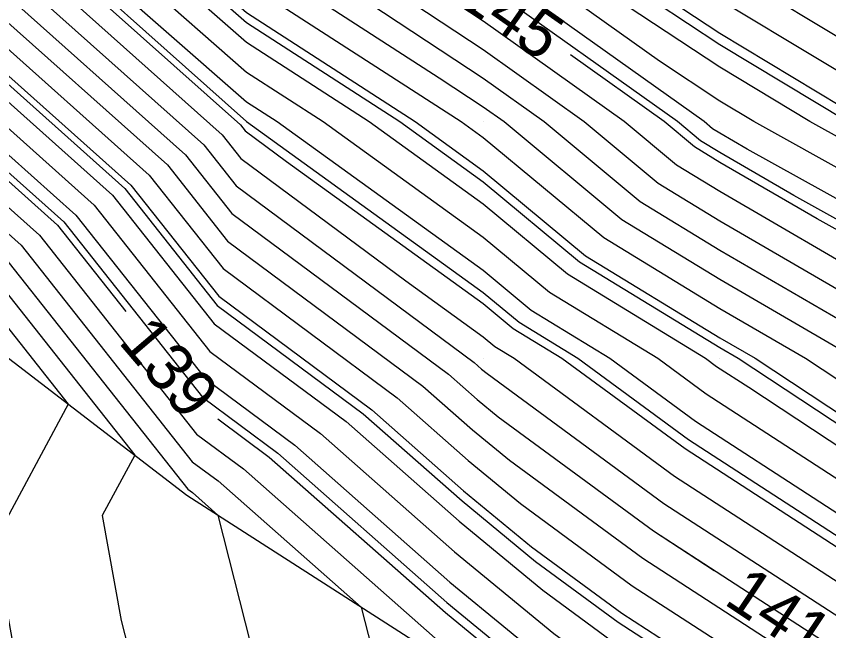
# Model space of a CAD drawing. Extents: x 2354170 to 2357230, y 866100 to 868290.
# Drawn here: x 2355800.25 to 2355834.59, y 867048.49 to 867074.46 of the extents above; entities that cross this region are included whole.
import ezdxf

# ---------------------------------------------------------------- set-up
doc = ezdxf.new("R2010")
doc.units = 0
for name, color, linetype in [('Default', 7, 'Continuous'), ('DTM Contours Major', 7, 'Continuous'), ('DTM Contours Minor', 7, 'Continuous'), ('Exist DTM QL2 LIDAR Elevation Point', 7, 'Continuous'), ('PH Exist DTM Breakline', 7, 'Continuous')]:
    doc.layers.add(name, color=color, linetype=linetype)

msp = doc.modelspace()

# ---------------------------------------------------------------- linework, layer by layer
at = {"layer": 'Default'}
for points in [[(2355792.155, 867150.812), (2355788.695, 867142.928), (2355786.111, 867137.802), (2355786.022, 867137.431), (2355785.688, 867136.962), (2355784.573, 867132.92), (2355780.725, 867124.024), (2355780.539, 867120.105), (2355779.158, 867109.821), (2355779.569, 867108.234), (2355779.04, 867100.382), (2355779.79, 867096.373), (2355782.125, 867091.294), (2355783.736, 867088.335), (2355785.036, 867085.614), (2355788.736, 867080.19), (2355797.844, 867069.342), (2355801.996, 867065.638), (2355804.879, 867061.99)], [(2355850.384, 867062.27), (2355849.981, 867062.502), (2355844.605, 867065.387), (2355839.981, 867067.888), (2355836.153, 867070.011), (2355829.981, 867073.736), (2355820.48, 867080.011), (2355820.156, 867080.187), (2355819.981, 867080.283), (2355814.062, 867084.093), (2355809.981, 867087.125), (2355808.439, 867088.469), (2355807.095, 867090.012), (2355799.981, 867098.392), (2355799.056, 867100.012), (2355798.817, 867100.945), (2355794.149, 867112.678), (2355794.526, 867119.927), (2355794.998, 867125.294), (2355796.299, 867126.447), (2355798.821, 867131.636), (2355799.627, 867133.267)], [(2355787.841, 867131.254), (2355787.435, 867130.418), (2355784.553, 867123.755), (2355784.128, 867114.802), (2355783.492, 867110.063), (2355785.1, 867103.866), (2355784.852, 867100.185), (2355785.204, 867098.306), (2355788.939, 867090.182), (2355789.152, 867089.789), (2355789.325, 867089.428), (2355795.702, 867080.079), (2355799.168, 867075.952), (2355807.405, 867068.601), (2355809.36, 867066.128), (2355818.515, 867059.334), (2355819.722, 867058.269), (2355820.618, 867057.531), (2355827.174, 867052.714), (2355829.748, 867051.043)], [(2355785.806, 867115.471), (2355785.667, 867112.529), (2355785.35, 867110.167), (2355787.47, 867101.994), (2355787.343, 867100.101), (2355787.524, 867099.134), (2355789.981, 867093.79), (2355791.868, 867090.012), (2355795.955, 867084.037), (2355798.687, 867080.032), (2355799.735, 867078.784), (2355809.724, 867069.871), (2355809.919, 867069.624), (2355811.661, 867068.331), (2355819.981, 867062.322), (2355821.243, 867061.273), (2355823.31, 867060.011), (2355828.511, 867056.19), (2355838.715, 867049.569), (2355841.817, 867046.753), (2355846.733, 867042.468)], [(2355794.17, 867098.29), (2355797.454, 867092.538), (2355798.716, 867090.012), (2355799.981, 867088.163), (2355803.777, 867083.808), (2355808.133, 867080.011), (2355809.981, 867078.388), (2355814.572, 867075.421), (2355819.981, 867071.847), (2355822.554, 867070.011), (2355826.612, 867066.642), (2355829.981, 867064.584), (2355837.847, 867060.011), (2355839.981, 867058.603), (2355845.428, 867055.458), (2355849.981, 867052.321), (2355851.38, 867051.409), (2355853.729, 867050.011), (2355859.981, 867045.783), (2355867.835, 867040.011), (2355869.835, 867038.294), (2355871.682, 867037.18)], [(2355837.043, 867062.949), (2355829.981, 867067.055), (2355828.145, 867068.176), (2355825.935, 867070.011), (2355819.981, 867074.259), (2355811.274, 867080.011), (2355810.487, 867080.518), (2355809.981, 867080.894), (2355805.109, 867085.14), (2355800.863, 867090.012)], [(2355839.981, 867063.947), (2355831.142, 867068.85), (2355829.981, 867069.525), (2355829.679, 867069.71), (2355829.316, 867070.011), (2355819.981, 867076.672), (2355814.925, 867080.011), (2355811.917, 867081.948), (2355809.981, 867083.387), (2355806.441, 867086.471), (2355803.355, 867090.012)], [(2355899.789, 867029.069), (2355898.703, 867030.011), (2355889.982, 867035.568), (2355882.456, 867040.011), (2355879.982, 867041.366), (2355874.276, 867044.306), (2355869.982, 867047.159), (2355865.995, 867050.011), (2355862.305, 867052.335), (2355859.981, 867053.539), (2355855.924, 867055.954), (2355849.981, 867059.83), (2355849.874, 867059.904), (2355849.688, 867060.011), (2355839.981, 867065.26), (2355831.417, 867070.011), (2355829.981, 867070.878), (2355827.428, 867072.564), (2355819.981, 867077.878), (2355816.751, 867080.011), (2355812.632, 867082.663), (2355809.981, 867084.633), (2355807.107, 867087.137), (2355804.602, 867090.012)], [(2355899.982, 867030.97), (2355897.442, 867032.551), (2355889.982, 867037.304), (2355885.397, 867040.011), (2355879.982, 867042.976), (2355875.339, 867045.368), (2355869.982, 867048.928), (2355868.467, 867050.011), (2355863.26, 867053.289), (2355859.981, 867054.989), (2355856.833, 867056.863), (2355852.006, 867060.011), (2355849.981, 867061.177), (2355847.466, 867062.527), (2355839.981, 867066.574), (2355833.785, 867070.011), (2355829.981, 867072.307), (2355823.219, 867076.773), (2355819.981, 867079.084), (2355818.576, 867080.011), (2355813.347, 867083.378), (2355809.981, 867085.879), (2355807.773, 867087.803), (2355805.848, 867090.012)], [(2355899.982, 867036.393), (2355894.168, 867040.011), (2355889.982, 867042.313), (2355884.855, 867045.138), (2355879.982, 867047.806), (2355878.526, 867048.556), (2355876.335, 867050.011), (2355872.284, 867052.314), (2355869.982, 867053.726), (2355866.124, 867056.154), (2355859.981, 867059.339), (2355859.56, 867059.59), (2355858.914, 867060.011), (2355849.981, 867065.152), (2355840.928, 867070.011), (2355840.318, 867070.348), (2355839.981, 867070.522), (2355838.599, 867071.393), (2355829.981, 867076.594), (2355824.807, 867080.011), (2355821.674, 867081.704), (2355819.981, 867082.633), (2355815.492, 867085.523), (2355809.981, 867089.618)], [(2355799.981, 867089.594), (2355804.443, 867084.474), (2355809.563, 867080.011), (2355809.981, 867079.645), (2355811.018, 867078.974), (2355819.981, 867073.053), (2355824.245, 867070.011), (2355827.379, 867067.409), (2355829.981, 867065.819), (2355839.972, 867060.011)], [(2355899.982, 867034.585), (2355891.264, 867040.011), (2355889.982, 867040.716), (2355888.412, 867041.581), (2355879.982, 867046.196), (2355877.464, 867047.493), (2355873.674, 867050.011), (2355871.32, 867051.349), (2355869.982, 867052.17), (2355865.169, 867055.199), (2355859.981, 867057.889), (2355858.651, 867058.681), (2355856.612, 867060.011), (2355849.981, 867063.827), (2355841.745, 867068.248), (2355839.981, 867069.201), (2355838.521, 867070.011), (2355829.981, 867075.165), (2355822.643, 867080.011), (2355820.915, 867080.945), (2355819.981, 867081.458), (2355814.777, 867084.808), (2355809.981, 867088.372), (2355809.105, 867089.135)], [(2355799.981, 867086.733), (2355803.111, 867083.142), (2355806.703, 867080.011), (2355809.981, 867077.132), (2355818.125, 867071.867), (2355819.981, 867070.641), (2355820.864, 867070.011), (2355825.845, 867065.875), (2355829.981, 867063.349), (2355835.722, 867060.011), (2355839.981, 867057.2), (2355844.539, 867054.569), (2355849.981, 867050.82), (2355850.471, 867050.501), (2355851.293, 867050.011), (2355859.981, 867044.136), (2355865.594, 867040.011), (2355869.682, 867036.501), (2355875.178, 867033.185), (2355883.911, 867028.258), (2355893.664, 867020.195), (2355897.318, 867017.025), (2355900.927, 867015.171)], [(2355798.42, 867086.155), (2355799.981, 867083.873), (2355801.779, 867081.81), (2355803.842, 867080.011), (2355809.981, 867074.619), (2355817.109, 867070.011), (2355819.981, 867067.937), (2355824.311, 867064.341), (2355829.981, 867060.878), (2355831.473, 867060.011), (2355839.981, 867054.396), (2355842.761, 867052.791), (2355846.796, 867050.011), (2355850.093, 867047.137), (2355857.417, 867042.575), (2355859.981, 867040.841), (2355861.111, 867040.011), (2355869.376, 867032.916), (2355873.315, 867030.538), (2355878.771, 867027.46)], [(2355799.981, 867085.303), (2355802.445, 867082.476), (2355805.273, 867080.011), (2355809.981, 867075.876), (2355819.052, 867070.011), (2355819.981, 867069.341), (2355825.078, 867065.108), (2355829.981, 867062.114), (2355833.597, 867060.011), (2355839.981, 867055.798), (2355843.65, 867053.68), (2355848.975, 867050.011), (2355850.017, 867049.104), (2355852.33, 867047.663), (2355859.981, 867042.489), (2355863.352, 867040.011), (2355869.529, 867034.708), (2355874.247, 867031.861), (2355881.744, 867027.632), (2355894.979, 867016.689), (2355896.907, 867015.017), (2355898.81, 867014.04), (2355901.152, 867011.437)], [(2355799.981, 867082.443), (2355801.113, 867081.144), (2355802.412, 867080.011), (2355809.981, 867073.363), (2355815.165, 867070.011), (2355819.981, 867066.533), (2355823.544, 867063.574), (2355829.378, 867060.011), (2355829.848, 867059.666), (2355831.21, 867058.782), (2355839.981, 867052.993)], [(2355784.38, 867082.247), (2355785.751, 867080.237), (2355797.277, 867066.51), (2355799.677, 867064.368), (2355807.499, 867054.473), (2355807.693, 867054.329), (2355808.769, 867053.379), (2355811.748, 867041.614), (2355811.814, 867040.588), (2355811.336, 867038.656), (2355812.751, 867030.011), (2355814.872, 867025.119), (2355813.671, 867020.011), (2355814.63, 867014.659), (2355814.097, 867010.011), (2355813.641, 867003.671), (2355813.476, 867000.011), (2355812.447, 866997.544), (2355809.981, 866993.768), (2355809.769, 866993.525)], [(2355799.981, 867081.013), (2355800.447, 867080.478), (2355800.982, 867080.011), (2355809.981, 867072.107), (2355813.222, 867070.011), (2355819.981, 867065.129), (2355822.777, 867062.807), (2355827.356, 867060.011), (2355829.402, 867058.507), (2355835.334, 867054.658), (2355839.981, 867051.591), (2355840.983, 867051.013), (2355842.437, 867050.011), (2355850.246, 867043.205), (2355858.191, 867038.256), (2355862.81, 867034.704), (2355869.069, 867029.33), (2355871.453, 867027.891), (2355875.24, 867025.755), (2355885.843, 867016.989), (2355887.141, 867011.804), (2355887.744, 867006.029), (2355889.839, 867000.011), (2355884.617, 866995.375)], [(2355799.924, 867079.728), (2355803.081, 867076.911), (2355809.981, 867070.85), (2355811.278, 867070.011), (2355819.981, 867063.726), (2355822.01, 867062.04), (2355825.333, 867060.011), (2355828.957, 867057.349), (2355839.459, 867050.533), (2355839.981, 867050.189), (2355840.094, 867050.124), (2355840.257, 867050.011), (2355850.323, 867041.239), (2355856.994, 867037.083), (2355864.7, 867031.157), (2355868.916, 867027.537), (2355870.522, 867026.568), (2355873.073, 867025.129), (2355880.214, 867019.225), (2355882.201, 867011.288), (2355883.124, 867002.447), (2355883.972, 867000.011), (2355881.858, 866998.134), (2355882.572, 866990.01)], [(2355794.571, 867077.918), (2355798.601, 867073.119), (2355805.087, 867067.331), (2355808.802, 867062.631), (2355815.269, 867057.832), (2355819.15, 867054.408), (2355822.028, 867052.036), (2355825.837, 867049.238), (2355830.013, 867046.528), (2355842.768, 867034.95), (2355842.675, 867030.579), (2355845.593, 867025.72), (2355845.849, 867020.011), (2355845.535, 867015.565), (2355848.603, 867010.011), (2355849.591, 867001.464)], [(2355799.546, 867077.84), (2355808.951, 867069.447), (2355809.733, 867068.459), (2355816.716, 867063.276), (2355819.981, 867060.918), (2355820.476, 867060.507), (2355821.287, 867060.011), (2355828.065, 867055.031), (2355837.264, 867049.062), (2355843.918, 867043.022), (2355850.476, 867037.307), (2355854.601, 867034.737), (2355868.481, 867024.062), (2355868.61, 867023.951), (2355868.659, 867023.921), (2355868.737, 867023.877), (2355868.956, 867023.697), (2355872.321, 867010.255), (2355872.622, 867007.37), (2355874.177, 867000.011), (2355874.766, 866994.795)], [(2355799.357, 867076.896), (2355808.178, 867069.024), (2355809.547, 867067.293), (2355819.598, 867059.834), (2355819.913, 867059.555), (2355820.147, 867059.363), (2355827.62, 867053.873), (2355835.814, 867048.555), (2355846.02, 867039.291), (2355850.553, 867035.34), (2355853.404, 867033.565), (2355863.327, 867025.933), (2355863.728, 867022.836), (2355865.274, 867018.501), (2355867.371, 867010.011), (2355869.682, 867000.31), (2355869.722, 867000.011), (2355869.77, 866999.799), (2355869.982, 866998.221), (2355870.815, 866990.844)], [(2355798.979, 867075.007), (2355806.633, 867068.178), (2355809.174, 867064.962), (2355817.433, 867058.833), (2355819.532, 867056.982), (2355821.088, 867055.699), (2355826.728, 867051.555), (2355832.914, 867047.541), (2355850.223, 867031.829), (2355850.706, 867031.408), (2355851.01, 867031.219), (2355852.068, 867030.405), (2355853.326, 867020.698), (2355855.56, 867014.432), (2355857.705, 867010.011), (2355858.604, 867001.388), (2355858.744, 867000.011), (2355859.981, 866993.249)], [(2355798.79, 867074.063), (2355805.86, 867067.754), (2355808.988, 867063.797), (2355816.351, 867058.333), (2355819.341, 867055.695), (2355821.558, 867053.868), (2355826.282, 867050.397), (2355831.464, 867047.035), (2355847.285, 867032.672), (2355847.245, 867030.783), (2355848.507, 867028.683), (2355848.894, 867020.011), (2355848.812, 867018.841), (2355849.981, 867016.724), (2355853.238, 867010.011), (2355853.617, 867006.375), (2355854.265, 867000.011), (2355855.224, 866994.768)], [(2355908.419, 867020.199), (2355898.965, 867025.054), (2355893.252, 867030.011), (2355889.982, 867032.094), (2355884.895, 867035.098), (2355878.903, 867038.478), (2355876.362, 867040.011), (2355872.151, 867042.181), (2355869.982, 867043.623), (2355861.052, 867050.011), (2355860.395, 867050.425), (2355859.981, 867050.639), (2355854.106, 867054.136), (2355849.981, 867056.827), (2355848.096, 867058.126), (2355844.829, 867060.011), (2355839.981, 867062.633), (2355834.093, 867065.9), (2355829.981, 867068.29), (2355828.912, 867068.943), (2355827.625, 867070.011), (2355823.667, 867072.836)], [(2355798.412, 867072.175), (2355804.314, 867066.908), (2355808.616, 867061.466), (2355814.186, 867057.332), (2355818.959, 867053.121), (2355822.498, 867050.205), (2355825.391, 867048.08), (2355828.563, 867046.021), (2355838.25, 867037.228), (2355838.104, 867030.374), (2355842.68, 867022.756), (2355842.803, 867020.011), (2355842.258, 867012.288), (2355843.516, 867010.011), (2355843.978, 867006.013), (2355844.917, 867000.011), (2355845.34, 866994.651)], [(2355798.223, 867071.231), (2355803.541, 867066.484), (2355808.43, 867060.3), (2355813.104, 867056.831), (2355818.768, 867051.834), (2355822.968, 867048.373), (2355824.945, 867046.921), (2355827.113, 867045.514), (2355833.733, 867039.505), (2355833.534, 867030.17), (2355839.117, 867020.875), (2355839.693, 867020.011), (2355839.623, 867019.652), (2355838.645, 867010.011), (2355839.981, 867000.547), (2355840.065, 867000.011), (2355840.072, 866999.919), (2355839.981, 866999.764), (2355839.067, 866999.097), (2355829.981, 866991.241)], [(2355798.033, 867070.286), (2355802.769, 867066.061), (2355808.244, 867059.135), (2355812.022, 867056.331), (2355818.577, 867050.547), (2355823.439, 867046.542), (2355824.499, 867045.762), (2355825.663, 867045.007), (2355829.215, 867041.783), (2355829.014, 867032.334), (2355828.488, 867030.011), (2355829.981, 867028.704), (2355835.779, 867020.011), (2355834.747, 867014.777), (2355834.263, 867010.011), (2355834.968, 867005.024), (2355831.84, 867000.011), (2355829.981, 866998.404), (2355826.825, 866993.166)], [(2355797.655, 867068.398), (2355801.223, 867065.215), (2355807.871, 867056.804), (2355809.857, 867055.33), (2355818.195, 867047.973), (2355820.18, 867046.338), (2355820.378, 867043.285), (2355817.666, 867032.325), (2355818.045, 867030.011), (2355819.981, 867025.547), (2355826.342, 867020.011), (2355825.515, 867015.544), (2355823.841, 867010.011), (2355822.639, 867007.352), (2355822.318, 867000.011), (2355821.439, 866998.552), (2355819.981, 866994.218)], [(2355797.466, 867067.454), (2355800.45, 867064.791), (2355807.685, 867055.638), (2355808.775, 867054.829), (2355814.828, 867049.489), (2355815.874, 867045.357), (2355816.096, 867041.937), (2355814.501, 867035.491), (2355815.398, 867030.011), (2355819.546, 867020.446), (2355819.444, 867020.011), (2355819.525, 867019.555), (2355818.433, 867010.011), (2355818.313, 867008.342), (2355817.936, 867000.011), (2355815.595, 866994.396)], [(2355798.904, 867063.945), (2355805.254, 867055.912), (2355803.88, 867053.359), (2355804.675, 867048.931), (2355806.961, 867040.011), (2355805.492, 867035.522), (2355809.981, 867030.765), (2355810.104, 867030.011), (2355810.199, 867029.793), (2355809.981, 867028.866), (2355806.587, 867023.404), (2355807.706, 867020.011), (2355807.524, 867017.554), (2355809.545, 867010.011), (2355808.346, 867001.646), (2355808.479, 867000.011), (2355804.522, 866995.469), (2355802.745, 866990.01), (2355801.903, 866988.088), (2355800.884, 866980.01), (2355799.981, 866976.769)], [(2355798.132, 867063.522), (2355802.44, 867058.071), (2355799.315, 867052.259), (2355801.123, 867042.182), (2355801.679, 867040.011), (2355799.981, 867034.82)], [(2355808.76, 867057.448), (2355810.94, 867055.83), (2355818.386, 867049.26), (2355823.909, 867044.71), (2355824.054, 867044.604), (2355824.213, 867044.501), (2355824.698, 867044.06), (2355824.67, 867042.77), (2355821.783, 867030.011), (2355829.981, 867022.835), (2355831.864, 867020.011), (2355829.981, 867010.459), (2355829.846, 867010.011), (2355826.774, 867003.218), (2355826.634, 867000.011), (2355824.132, 866995.859), (2355822.164, 866990.01), (2355819.981, 866984.121), (2355818.546, 866981.445), (2355817.926, 866980.01), (2355815.832, 866974.159), (2355815.155, 866972.785)]]:
    msp.add_lwpolyline(points, dxfattribs=at)
at = {"layer": 'DTM Contours Major'}
for points in [[(2355787.086, 867088.024), (2355787.282, 867087.612), (2355792.385, 867080.132), (2355798.538, 867072.804), (2355804.829, 867067.19), (2355808.74, 867062.243), (2355814.908, 867057.665), (2355819.086, 867053.979), (2355822.185, 867051.426), (2355825.688, 867048.852), (2355829.53, 867046.359), (2355841.262, 867035.709), (2355841.151, 867030.51), (2355844.622, 867024.732), (2355844.833, 867020.011), (2355844.443, 867014.472), (2355845.373, 867012.789)], [(2355903.061, 867023.69), (2355899.103, 867025.723), (2355894.16, 867030.011), (2355889.982, 867032.673), (2355883.481, 867036.511), (2355879.213, 867038.919), (2355877.403, 867040.011), (2355872.506, 867042.535), (2355869.982, 867044.212), (2355861.876, 867050.011), (2355860.713, 867050.743), (2355859.981, 867051.123), (2355854.409, 867054.439), (2355849.981, 867057.327), (2355848.392, 867058.422), (2355845.639, 867060.011), (2355839.981, 867063.071), (2355833.109, 867066.883), (2355829.981, 867068.702), (2355829.168, 867069.198), (2355828.189, 867070.011), (2355819.981, 867075.867), (2355818.573, 867076.797)]]:
    msp.add_lwpolyline(points, dxfattribs=at)
at = {"layer": 'DTM Contours Minor'}
for points in [[(2355870.725, 867049.612), (2355870.125, 867050.011), (2355870.034, 867050.063), (2355869.982, 867050.095), (2355863.896, 867053.926), (2355859.981, 867055.956), (2355857.439, 867057.469), (2355853.541, 867060.011), (2355849.981, 867062.06), (2355845.559, 867064.434), (2355839.981, 867067.45), (2355835.364, 867070.011), (2355829.981, 867073.26), (2355820.413, 867079.579), (2355819.981, 867079.888), (2355819.793, 867080.011), (2355813.824, 867083.854), (2355809.981, 867086.71), (2355808.217, 867088.247), (2355806.679, 867090.012), (2355799.981, 867097.903)], [(2355799.981, 867088.163), (2355803.777, 867083.808), (2355808.133, 867080.011), (2355809.981, 867078.388), (2355814.572, 867075.421), (2355819.981, 867071.847), (2355822.554, 867070.011), (2355826.612, 867066.642), (2355829.981, 867064.584), (2355837.847, 867060.011), (2355839.981, 867058.603), (2355841.981, 867057.448)], [(2355799.981, 867083.396), (2355801.557, 867081.588), (2355803.366, 867080.011), (2355809.981, 867074.2), (2355816.461, 867070.011), (2355819.981, 867067.469), (2355824.055, 867064.086), (2355829.981, 867060.467), (2355830.764, 867060.011), (2355839.981, 867053.928)], [(2355799.798, 867079.099), (2355809.971, 867070.021), (2355809.981, 867070.013), (2355809.983, 867070.011), (2355819.981, 867062.79), (2355821.499, 867061.529), (2355823.984, 867060.011), (2355828.66, 867056.576), (2355839.198, 867049.737), (2355841.116, 867047.996), (2355850.374, 867039.928), (2355856.196, 867036.301), (2355865.96, 867028.792), (2355868.814, 867026.342), (2355869.901, 867025.686), (2355871.628, 867024.712), (2355876.461, 867020.715), (2355878.908, 867010.944), (2355880.044, 867000.059), (2355880.06, 867000.011), (2355880.019, 866999.973), (2355880.895, 866990.01), (2355881.667, 866988.325), (2355882.293, 866981.088)], [(2355799.168, 867075.952), (2355807.405, 867068.601), (2355809.36, 867066.128), (2355818.515, 867059.334), (2355819.722, 867058.269), (2355820.618, 867057.531), (2355827.174, 867052.714), (2355834.364, 867048.048), (2355848.121, 867035.56), (2355850.629, 867033.374), (2355852.207, 867032.392), (2355857.697, 867028.169), (2355858.527, 867021.767), (2355861.723, 867012.804), (2355862.413, 867010.011), (2355863.173, 867006.819), (2355864.071, 867000.011), (2355865.179, 866995.209)], [(2355797.907, 867069.657), (2355802.253, 867065.779), (2355808.119, 867058.358), (2355811.3, 867055.997), (2355818.45, 867049.689), (2355823.752, 867045.321), (2355824.202, 867044.99), (2355824.696, 867044.669), (2355826.203, 867043.301), (2355826.118, 867039.291), (2355824.018, 867030.011), (2355824.158, 867029.889)], [(2355799.677, 867064.368), (2355807.499, 867054.473), (2355807.693, 867054.329), (2355808.769, 867053.379), (2355811.748, 867041.614), (2355811.814, 867040.588), (2355811.336, 867038.656), (2355812.751, 867030.011), (2355814.872, 867025.119), (2355813.671, 867020.011), (2355814.63, 867014.659), (2355814.097, 867010.011), (2355813.641, 867003.671), (2355813.476, 867000.011), (2355812.447, 866997.544), (2355809.981, 866993.768), (2355808.231, 866991.76), (2355807.662, 866990.01), (2355805.322, 866984.67), (2355804.734, 866980.01), (2355802.776, 866972.986)]]:
    msp.add_lwpolyline(points, dxfattribs=at)
at = {"layer": 'Exist DTM QL2 LIDAR Elevation Point'}
for p, q in [((2355809.981, 867070.011), (2355809.981, 867070.011)), ((2355819.981, 867070.011), (2355819.981, 867070.011)), ((2355829.981, 867070.011), (2355829.981, 867070.011)), ((2355819.981, 867060.011), (2355819.981, 867060.011)), ((2355829.981, 867060.011), (2355829.981, 867060.011))]:
    msp.add_line(p, q, dxfattribs=at)
at = {"layer": 'PH Exist DTM Breakline'}
msp.add_lwpolyline([(2355831.416, 867218.241), (2355826.866, 867214.766), (2355819.66, 867209.703), (2355814.58, 867206.759), (2355807.423, 867196.191), (2355777.725, 867138.32), (2355772.697, 867125.289), (2355770.777, 867118.239), (2355768.861, 867107.369), (2355768.994, 867100.721), (2355770.764, 867093.15), (2355775.146, 867086.03), (2355779.107, 867080.342), (2355796.5, 867062.628), (2355807.459, 867054.221), (2355818.108, 867047.383)], dxfattribs=at)

# ---------------------------------------------------------------- texts
at = {"layer": 'Default'}
for s, rotation, p in [('145', 324.9984, (2355818.787, 867075.064)), ('139', 310.5099, (2355804.522, 867060.693)), ('141', 326.2538, (2355830.099, 867049.655))]:
    msp.add_text(s, height=2, rotation=rotation, dxfattribs=at).set_placement(p)

doc.saveas('drawing.dxf')
